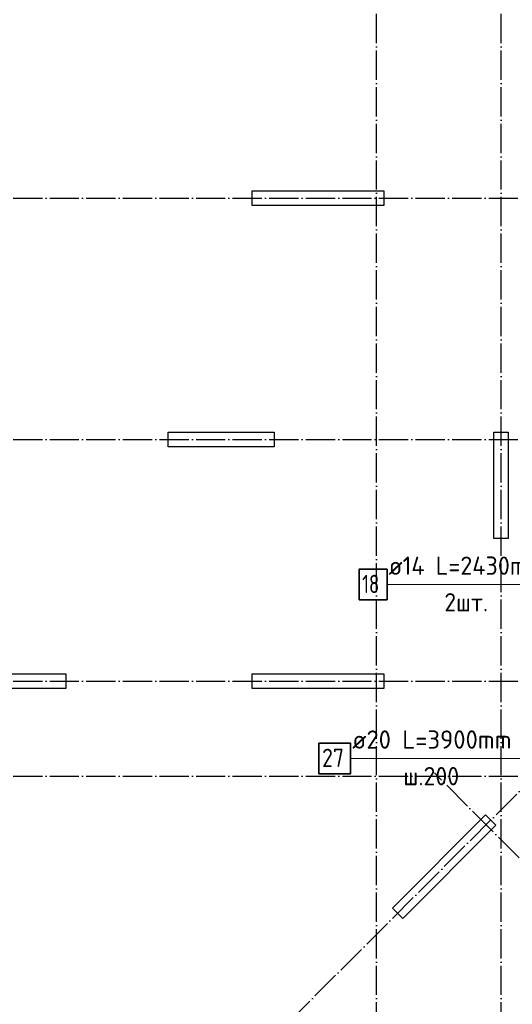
# Model space of a CAD drawing. Header units: millimetres. Extents: x -49773 to 2322955, y -3321 to 58485.
# Tile 435 of 580: x 1733684 to 1740418, y 19032 to 32484. Entities that reach past the tile are written whole.
import ezdxf

# ---------------------------------------------------------------- set-up
doc = ezdxf.new("R2010")
doc.units = ezdxf.units.MM
doc.linetypes.add('______11', pattern=[500, 400, -50, 0, -50])
doc.linetypes.add('______5', pattern=[1100, 800, -100, 100, -100])
doc.layers.add('Арм.стержн. вертикальными 2', color=7, linetype='Continuous', lineweight=35, true_color=0x006e00)
doc.layers.add('Осевая линия_ общее', color=7, linetype='______5', lineweight=13, true_color=0xa0a0a0)
doc.layers.add('Арм.стержн.горизонт. 2', color=202, linetype='Continuous', lineweight=35)
doc.styles.add('ISOCPEUR', font='txt')

msp = doc.modelspace()

# ---------------------------------------------------------------- linework, layer by layer
at = {"color": 7, "linetype": 'Continuous', "lineweight": 25, "transparency": 33554687}
for p, q in [((1736863.6, 29946.8), (1736863.6, 30146.8)), ((1736863.6, 30146.8), (1738663.6, 30146.8)), ((1738663.6, 30146.8), (1738663.6, 29946.8)), ((1738663.6, 29946.8), (1736863.6, 29946.8)), ((1735713.6, 26646.8), (1735713.6, 26846.8)), ((1735713.6, 26846.8), (1737163.6, 26846.8)), ((1737163.6, 26846.8), (1737163.6, 26646.8)), ((1740163.6, 25396.8), (1740163.6, 26846.8)), ((1740163.6, 26846.8), (1740363.6, 26846.8)), ((1740363.6, 26846.8), (1740363.6, 25396.8)), ((1737163.6, 26646.8), (1735713.6, 26646.8)), ((1740363.6, 25396.8), (1740163.6, 25396.8)), ((1732863.6, 23546.8), (1734313.6, 23546.8)), ((1734313.6, 23546.8), (1734313.6, 23346.8)), ((1736863.6, 23346.8), (1736863.6, 23546.8)), ((1736863.6, 23546.8), (1738663.6, 23546.8)), ((1738663.6, 23546.8), (1738663.6, 23346.8)), ((1734313.6, 23346.8), (1732863.6, 23346.8)), ((1738663.6, 23346.8), (1736863.6, 23346.8)), ((1738779.7, 20346.4), (1740052.5, 21619.2)), ((1740052.5, 21619.2), (1740193.9, 21477.8)), ((1740193.9, 21477.8), (1738921.1, 20205)), ((1738921.1, 20205), (1738779.7, 20346.4))]:
    msp.add_line(p, q, dxfattribs=at)
at = {"layer": 'Арм.стержн. вертикальными 2', "color": 7, "linetype": 'Continuous', "lineweight": 13, "transparency": 33554687}
msp.add_line((1738208.2, 22390.7), (1740623.2, 22390.7), dxfattribs=at)
at = {"layer": 'Арм.стержн. вертикальными 2', "color": 7, "linetype": 'Continuous', "lineweight": 35, "transparency": 33554687}
msp.add_lwpolyline([(1737774.9, 22182.4), (1738208.2, 22182.4), (1738208.2, 22599.1), (1737774.9, 22599.1), (1737774.9, 22182.4)], dxfattribs=at)
at = {"layer": 'Арм.стержн.горизонт. 2', "color": 7, "linetype": 'Continuous', "lineweight": 13, "transparency": 33554687}
msp.add_line((1738706.3, 24766.2), (1741121.3, 24766.2), dxfattribs=at)
at = {"layer": 'Арм.стержн.горизонт. 2', "color": 7, "linetype": 'Continuous', "lineweight": 35, "transparency": 33554687}
msp.add_lwpolyline([(1738323, 24557.9), (1738706.3, 24557.9), (1738706.3, 24974.6), (1738323, 24974.6), (1738323, 24557.9)], dxfattribs=at)
at = {"layer": 'Осевая линия_ общее', "color": 253, "linetype": '______11', "lineweight": -3, "true_color": 0xa0a0a0, "transparency": 33554687}
for p, q in [((1738563.6, 5656.8), (1738563.6, 34554.7)), ((1740263.6, 5656.8), (1740263.6, 34554.7)), ((1732415.8, 13841.1), (1749577.2, 31002.5)), ((1729093.6, 30046.8), (1746273.6, 30046.8)), ((1729093.6, 26746.8), (1752123.6, 26746.8)), ((1729093.6, 23446.8), (1757913.6, 23446.8)), ((1729093.6, 22146.8), (1757913.6, 22146.8)), ((1745815.4, 15729), (1739352.5, 22192))]:
    msp.add_line(p, q, dxfattribs=at)

# ---------------------------------------------------------------- texts
at = {"layer": 'Арм.стержн. вертикальными 2', "color": 7, "linetype": 'Continuous', "lineweight": 25, "transparency": 33554687, "char_height": 250, "attachment_point": 7, "style": 'ISOCPEUR'}
for s, insert, width in [('\\W0.98;ø20 L=3900mm ', (1738228.2, 22524.1), 2496.21), ('\\W0.87;27', (1737816.6, 22274.1), 459.007), ('\\W0.95;ш.200 ', (1738928.2, 22024.1), 1093.334)]:
    msp.add_mtext(s, dxfattribs=dict(at, insert=insert, width=width))
at = {"layer": 'Арм.стержн.горизонт. 2', "color": 7, "linetype": 'Continuous', "lineweight": 25, "transparency": 33554687, "char_height": 250, "attachment_point": 7, "style": 'ISOCPEUR'}
for s, insert, width in [('\\W0.96;ø14 L=2430mm ', (1738726.3, 24899.6), 2493.975), ('\\W0.75;18', (1738364.6, 24649.6), 393.566), ('\\W0.94;2шт. ', (1739488.8, 24399.6), 967.736)]:
    msp.add_mtext(s, dxfattribs=dict(at, insert=insert, width=width))

doc.saveas('drawing.dxf')
